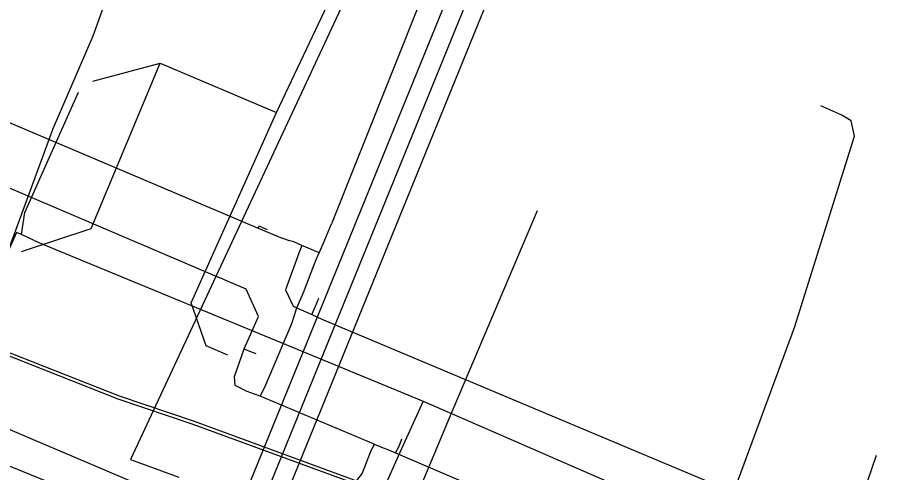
# Model space of a CAD drawing. Extents: x -596024 to -594475, y -1163820 to -1161957.
# Drawn here: x -594674.7 to -594616.3, y -1162214.2 to -1162184.4 of the extents above; entities that cross this region are included whole.
import ezdxf

# ---------------------------------------------------------------- set-up
doc = ezdxf.new("R2010")
doc.units = 0
for name, color, linetype in [('Vrstva 1', 7, 'Continuous'), ('Vrstva 12', 7, 'Continuous'), ('Vrstva 13', 7, 'Continuous'), ('Vrstva 19', 7, 'Continuous'), ('Vrstva 29', 7, 'Continuous'), ('Vrstva 30', 7, 'Continuous'), ('Vrstva 44', 7, 'Continuous'), ('Vrstva 58', 7, 'Continuous'), ('Vrstva 9', 7, 'Continuous')]:
    doc.layers.add(name, color=color, linetype=linetype)

msp = doc.modelspace()

# ---------------------------------------------------------------- linework, layer by layer
at = {"layer": 'Vrstva 1'}
for p, q in [((-594669.8, -1162188.56), (-594665.366, -1162187.361)), ((-594665.366, -1162187.361), (-594657.712, -1162190.613))]:
    msp.add_line(p, q, dxfattribs=at)
for points in [[(-594657.712, -1162190.613), (-594651.045, -1162176.482), (-594649.497, -1162173.076), (-594646.15, -1162166.316), (-594644.396, -1162159.331)], [(-594674.48, -1162199.75), (-594669.91, -1162198.229), (-594665.366, -1162187.361)], [(-594660.913, -1162206.555), (-594662.345, -1162205.928), (-594663.33, -1162203.108), (-594657.712, -1162190.613)]]:
    msp.add_lwpolyline(points, dxfattribs=at)
at = {"layer": 'Vrstva 12'}
for points in [[(-594680.74, -1162219.01), (-594681.49, -1162217.26), (-594679.84, -1162209.75), (-594678.37, -1162207.25), (-594676.2, -1162201.98), (-594672.39, -1162191.66), (-594669.77, -1162185.57), (-594666.54, -1162176.61), (-594662.03, -1162166.78)], [(-594629.27, -1162238.33), (-594629.91, -1162236.5), (-594631.53, -1162232.4), (-594632.5, -1162228.92), (-594631.11, -1162224.16), (-594630, -1162221.85), (-594628.4, -1162217.53), (-594623.66, -1162204.74), (-594619.72, -1162192.17), (-594619.95, -1162191.15), (-594620.564, -1162190.795), (-594621.931, -1162190.178)], [(-594673.84, -1162212.04), (-594680.06, -1162209.4), (-594687.5, -1162206.1)], [(-594665.75, -1162215.48), (-594673.84, -1162212.04)], [(-594629.27, -1162238.33), (-594626.94, -1162238.42), (-594618.29, -1162213.11)]]:
    msp.add_lwpolyline(points, dxfattribs=at)
at = {"layer": 'Vrstva 13'}
for p, q in [((-594596.819, -1162054.54), (-594654.099, -1162197.927)), ((-594825.39, -1162131.442), (-594661.497, -1162201.455)), ((-594658.923, -1162198.2), (-594657.356, -1162198.858)), ((-594658.593, -1162198.178), (-594658.326, -1162198.292)), ((-594654.655, -1162199.239), (-594654.099, -1162197.927)), ((-594656.925, -1162199.009), (-594657.356, -1162198.858)), ((-594656.581, -1162199.116), (-594656.925, -1162199.009)), ((-594656.06, -1162199.34), (-594656.581, -1162199.116)), ((-594656.06, -1162199.34), (-594656.26, -1162199.84)), ((-594655.519, -1162199.56), (-594656.06, -1162199.34)), ((-594654.913, -1162199.819), (-594655.519, -1162199.56)), ((-594654.913, -1162199.819), (-594654.655, -1162199.239)), ((-594660.752, -1162201.768), (-594661.497, -1162201.455)), ((-594655.16, -1162203.33), (-594654.93, -1162202.8)), ((-594655.4, -1162203.88), (-594655.16, -1162203.33)), ((-594655.4, -1162203.88), (-594654.732, -1162204.193)), ((-594658.49, -1162208.66), (-594656.72, -1162204.47)), ((-594659.833, -1162206.13), (-594659.6, -1162206.24)), ((-594659.6, -1162206.24), (-594659.071, -1162206.429)), ((-594659.164, -1162209.121), (-594659.65, -1162208.93)), ((-594658.79, -1162209.24), (-594658.49, -1162208.66)), ((-594658.79, -1162209.24), (-594659.164, -1162209.121)), ((-594651.29, -1162212.39), (-594658.79, -1162209.24)), ((-594651.29, -1162212.39), (-594651.55, -1162212.94)), ((-594651.29, -1162212.39), (-594650.807, -1162212.582)), ((-594649.65, -1162212.53), (-594649.49, -1162212.05)), ((-594650.807, -1162212.582), (-594650.356, -1162212.761)), ((-594650.356, -1162212.761), (-594649.896, -1162212.964)), ((-594649.896, -1162212.964), (-594649.65, -1162212.53)), ((-594649.896, -1162212.964), (-594649.599, -1162213.102)), ((-594649.599, -1162213.102), (-594475.47, -1162287.071))]:
    msp.add_line(p, q, dxfattribs=at)
for points in [[(-595078.908, -1162012.46), (-595067.73, -1162017.42), (-595065.08, -1162018.44), (-594997.08, -1162047.37), (-594955.55, -1162065.41), (-594939.29, -1162072.9), (-594936.52, -1162074.16), (-594923.87, -1162075.93), (-594910.2, -1162085.83), (-594902.18, -1162091.86), (-594900.73, -1162093.05), (-594899.52, -1162093.99), (-594898.81, -1162094.53), (-594891.57, -1162097.97), (-594883.253, -1162101.678), (-594870.37, -1162107.41), (-594778.03, -1162146.97), (-594708.7, -1162177.08), (-594658.923, -1162198.2)], [(-594653.687, -1162227.711), (-594653.503, -1162227.79), (-594646.352, -1162210.669), (-594640.557, -1162197.047)], [(-594658.923, -1162198.2), (-594658.867, -1162198.062), (-594658.593, -1162198.178)], [(-594656.26, -1162199.84), (-594657.12, -1162202.25), (-594656.62, -1162203.33), (-594656.139, -1162203.539), (-594655.4, -1162203.88)], [(-594655.94, -1162202.43), (-594655.11, -1162200.27), (-594654.913, -1162199.819)], [(-594659.833, -1162206.13), (-594658.91, -1162204), (-594659.701, -1162202.219), (-594660.752, -1162201.768)], [(-594656.72, -1162204.47), (-594656.4, -1162203.5), (-594656.371, -1162203.437), (-594655.94, -1162202.43)], [(-594654.732, -1162204.193), (-594543.215, -1162251.024), (-594524.873, -1162258.743), (-594475.47, -1162279.606)], [(-594659.65, -1162208.93), (-594660.43, -1162208.55), (-594660.48, -1162207.94), (-594659.833, -1162206.13)], [(-594651.55, -1162212.94), (-594652.09, -1162214.3), (-594654.4, -1162217.32), (-594658.53, -1162224.58), (-594666.86, -1162243.95), (-594667.56, -1162244.58), (-594677.47, -1162243.87), (-594678.66, -1162244.27), (-594679.14, -1162245.09), (-594685.17, -1162257.8), (-594694.88, -1162278.83), (-594696.109, -1162281.678), (-594702.06, -1162295.48), (-594710.48, -1162314.62), (-594714.12, -1162323.47), (-594715.655, -1162327.014), (-594723.77, -1162345.59), (-594733.52, -1162367.83)]]:
    msp.add_lwpolyline(points, dxfattribs=at)
at = {"layer": 'Vrstva 19'}
for points in [[(-594674.48, -1162198.63), (-594674.25, -1162197.18), (-594670.74, -1162189.28)], [(-594673.7, -1162198.99), (-594674.48, -1162198.63), (-594674.81, -1162198.49), (-594679.38, -1162208.77), (-594681.34, -1162213.98), (-594681.93, -1162215.63), (-594682.15, -1162216.27)], [(-594673.7, -1162198.99), (-594673.04, -1162199.27)], [(-594673.04, -1162199.27), (-594648.07, -1162209.58), (-594623.39, -1162220.33), (-594563.61, -1162246.04), (-594512.61, -1162267.89), (-594494.198, -1162275.805), (-594475.47, -1162283.856)], [(-594648.07, -1162209.58), (-594649.73, -1162213.19), (-594653.1, -1162220.75), (-594656.24, -1162228.33)]]:
    msp.add_lwpolyline(points, dxfattribs=at)
at = {"layer": 'Vrstva 29'}
msp.add_lwpolyline([(-594527.721, -1162116.547), (-594550.035, -1162144.733), (-594618.49, -1162117.698), (-594660.636, -1162221.142), (-594706.437, -1162202.481)], dxfattribs=at)
at = {"layer": 'Vrstva 30'}
for points in [[(-594706.74, -1162201.008), (-594661.322, -1162219.513), (-594619.181, -1162116.081), (-594550.439, -1162143.229), (-594528.701, -1162115.771)], [(-594526.741, -1162117.323), (-594549.631, -1162146.237), (-594617.799, -1162119.315), (-594659.95, -1162222.771), (-594706.133, -1162203.955)]]:
    msp.add_lwpolyline(points, dxfattribs=at)
at = {"layer": 'Vrstva 44'}
msp.add_lwpolyline([(-594678.644, -1162205.16), (-594675.8, -1162206.17), (-594668.05, -1162209.23), (-594663.13, -1162210.88), (-594651.32, -1162215.21), (-594641.28, -1162219.24), (-594633.977, -1162221.217), (-594633.824, -1162221.643), (-594634.056, -1162222.424)], dxfattribs=at)
at = {"layer": 'Vrstva 58'}
msp.add_lwpolyline([(-594613.792, -1162229.591), (-594619.257, -1162227.219), (-594625.45, -1162224.372), (-594631.097, -1162222.267), (-594632.22, -1162221.899), (-594634.15, -1162221.404), (-594641.352, -1162219.454), (-594651.401, -1162215.421), (-594663.205, -1162211.093), (-594668.127, -1162209.442), (-594675.879, -1162206.381)], dxfattribs=at)
at = {"layer": 'Vrstva 9'}
msp.add_line((-594667.318, -1162213.397), (-594664.129, -1162214.572), dxfattribs=at)
msp.add_lwpolyline([(-594643.776, -1162160.263), (-594645.745, -1162167.194), (-594667.318, -1162213.397)], dxfattribs=at)

doc.saveas('drawing.dxf')
